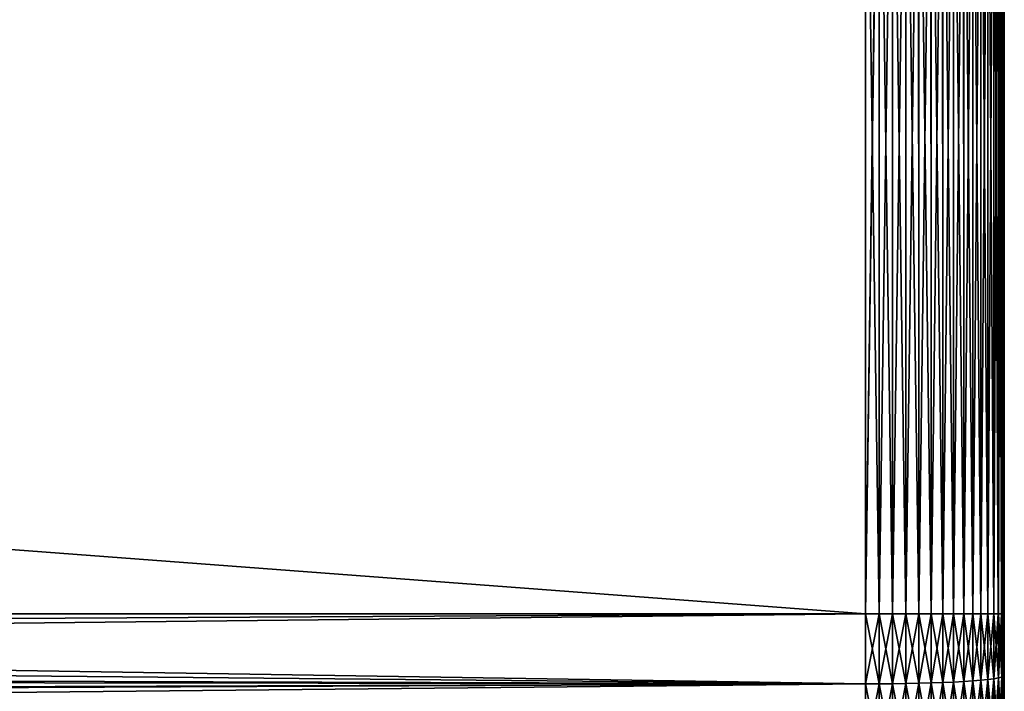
# Model space of a CAD drawing. Header units: metres. Extents: x -105 to 105, y -72 to 59.
# Tile 366 of 414: x 78 to 92, y -1 to 9. Entities that reach past the tile are written whole.
import ezdxf

# ---------------------------------------------------------------- set-up
doc = ezdxf.new("R2010")
doc.units = ezdxf.units.M
doc.layers.add('solid_509431_AD150_SW0001', color=7, linetype='CONTINUOUS')

msp = doc.modelspace()

# ---------------------------------------------------------------- linework, layer by layer
at = {"layer": 'solid_509431_AD150_SW0001'}
for points in [[(90, 0, 16.75), (90, 13.55, 16.75), (-90, 13.55, 16.75)], [(48.007751, 0, 16.75), (90, 0, 16.75), (-90, 13.55, 16.75)], [(25.726921, 0, -16.75), (57.784313, 13.550066, -16.75), (90, 13.550002, -16.75)], [(25.726921, 0, -16.75), (90, 13.550002, -16.75), (90, 0, -16.75)], [(90, 0, -16.75), (90, 13.550002, -16.75), (90.193298, 13.550002, -16.740637)], [(90, 0, -16.75), (90.193298, 13.550002, -16.740637), (90.196037, 13.550002, -16.74037)], [(90.196037, 0, -16.74037), (90, 0, -16.75), (90.196037, 13.550002, -16.74037)], [(90.196037, 0, 16.74037), (90, 13.55, 16.75), (90, 0, 16.75)], [(90.196037, 13.55, 16.74037), (90, 13.55, 16.75), (90.196037, 0, 16.74037)], [(90.196037, 0, -16.74037), (90.38768, 13.550002, -16.712067), (90.390182, 13.550002, -16.711571)], [(90.196037, 0, -16.74037), (90.196037, 13.550002, -16.74037), (90.38768, 13.550002, -16.712067)], [(90.390373, 0, -16.711533), (90.196037, 0, -16.74037), (90.390182, 13.550002, -16.711571)], [(90.196037, 13.55, 16.74037), (90.196037, 0, 16.74037), (90.390373, 0, 16.711533)], [(90.390373, 13.55, 16.711533), (90.196037, 13.55, 16.74037), (90.390373, 0, 16.711533)], [(90.390373, 0, -16.711533), (90.390182, 13.550002, -16.711571), (90.578316, 13.550002, -16.664564)], [(90.390373, 0, -16.711533), (90.578316, 13.550002, -16.664564), (90.580566, 13.550002, -16.663881)], [(90.580948, 0, -16.663767), (90.390373, 0, -16.711533), (90.580566, 13.550002, -16.663881)], [(90.390373, 13.55, 16.711533), (90.390373, 0, 16.711533), (90.580948, 0, 16.663767)], [(90.580948, 13.55, 16.663767), (90.390373, 13.55, 16.711533), (90.580948, 0, 16.663767)], [(90.580948, 0, -16.663767), (90.580566, 13.550002, -16.663881), (90.763374, 13.550002, -16.598585)], [(90.580948, 0, -16.663767), (90.763374, 13.550002, -16.598585), (90.765366, 13.550002, -16.597759)], [(90.765907, 0, -16.597534), (90.580948, 0, -16.663767), (90.765366, 13.550002, -16.597759)], [(90.580948, 13.55, 16.663767), (90.580948, 0, 16.663767), (90.765907, 0, 16.597534)], [(90.765907, 13.55, 16.597534), (90.580948, 13.55, 16.663767), (90.765907, 0, 16.597534)], [(90.765907, 0, -16.597534), (90.765366, 13.550002, -16.597759), (90.941063, 13.550002, -16.514767)], [(90.765907, 0, -16.597534), (90.941063, 13.550002, -16.514767), (90.942795, 13.550002, -16.513842)], [(90.943489, 0, -16.513472), (90.765907, 0, -16.597534), (90.942795, 13.550002, -16.513842)], [(90.765907, 13.55, 16.597534), (90.765907, 0, 16.597534), (90.943489, 0, 16.513472)], [(90.943489, 13.55, 16.513472), (90.765907, 13.55, 16.597534), (90.943489, 0, 16.513472)], [(90.943489, 0, -16.513472), (90.942795, 13.550002, -16.513842), (91.109673, 13.550002, -16.413919)], [(91.111954, 0, -16.412394), (90.943489, 0, -16.513472), (91.109673, 13.550002, -16.413919)], [(90.943489, 13.55, 16.513472), (90.943489, 0, 16.513472), (91.111954, 0, 16.412394)], [(91.111954, 13.55, 16.412394), (90.943489, 13.55, 16.513472), (91.111954, 0, 16.412394)], [(91.111954, 0, -16.412394), (91.109673, 13.550002, -16.413919), (91.26757, 13.550002, -16.297016)], [(91.269699, 0, -16.295273), (91.111954, 0, -16.412394), (91.26757, 13.550002, -16.297016)], [(91.111954, 13.55, 16.412394), (91.111954, 0, 16.412394), (91.269699, 0, 16.295273)], [(91.269699, 13.55, 16.295273), (91.111954, 13.55, 16.412394), (91.269699, 0, 16.295273)], [(91.269699, 0, -16.295273), (91.26757, 13.550002, -16.297016), (91.413239, 13.550002, -16.165186)], [(91.415184, 0, -16.16324), (91.269699, 0, -16.295273), (91.413239, 13.550002, -16.165186)], [(91.269699, 13.55, 16.295273), (91.269699, 0, 16.295273), (91.415184, 0, 16.16324)], [(91.415184, 13.55, 16.16324), (91.269699, 13.55, 16.295273), (91.415184, 0, 16.16324)], [(91.415184, 0, -16.16324), (91.413239, 13.550002, -16.165186), (91.545273, 13.550002, -16.019697)], [(91.54702, 0, -16.017572), (91.415184, 0, -16.16324), (91.545273, 13.550002, -16.019697)], [(91.415184, 13.55, 16.16324), (91.415184, 0, 16.16324), (91.54702, 0, 16.017572)], [(91.54702, 13.55, 16.017572), (91.415184, 13.55, 16.16324), (91.54702, 0, 16.017572)], [(91.54702, 0, -16.017572), (91.545273, 13.550002, -16.019697), (91.662392, 13.550002, -15.861957)], [(91.663918, 0, -15.859671), (91.54702, 0, -16.017572), (91.662392, 13.550002, -15.861957)], [(91.54702, 13.55, 16.017572), (91.54702, 0, 16.017572), (91.663918, 0, 15.859671)], [(91.663918, 13.55, 15.859671), (91.54702, 13.55, 16.017572), (91.663918, 0, 15.859671)], [(91.663918, 0, -15.859671), (91.662392, 13.550002, -15.861957), (91.763474, 13.550002, -15.693486)], [(91.76384, 0, -15.692794), (91.663918, 0, -15.859671), (91.763474, 13.550002, -15.693486)], [(91.663918, 13.55, 15.859671), (91.663918, 0, 15.859671), (91.76384, 0, 15.692794)], [(91.76384, 13.55, 15.692794), (91.663918, 13.55, 15.859671), (91.76384, 0, 15.692794)], [(91.76384, 0, -15.692794), (91.763474, 13.550002, -15.693486), (91.847534, 13.550002, -15.515911)], [(91.764771, 0, -15.691061), (91.76384, 0, -15.692794), (91.847534, 13.550002, -15.515911)], [(91.76384, 13.55, 15.692794), (91.76384, 0, 15.692794), (91.764771, 0, 15.691061)], [(91.764771, 13.55, 15.691061), (91.76384, 13.55, 15.692794), (91.764771, 0, 15.691061)], [(91.847755, 0, -15.515367), (91.764771, 0, -15.691061), (91.847534, 13.550002, -15.515911)], [(91.764771, 13.55, 15.691061), (91.764771, 0, 15.691061), (91.847755, 0, 15.515367)], [(91.847755, 13.55, 15.515367), (91.764771, 13.55, 15.691061), (91.847755, 0, 15.515367)], [(91.847755, 0, -15.515367), (91.847534, 13.550002, -15.515911), (91.913765, 13.550002, -15.330945)], [(91.848587, 0, -15.513371), (91.847755, 0, -15.515367), (91.913765, 13.550002, -15.330945)], [(91.847755, 13.55, 15.515367), (91.847755, 0, 15.515367), (91.848587, 0, 15.513371)], [(91.848587, 13.55, 15.513371), (91.847755, 13.55, 15.515367), (91.848587, 0, 15.513371)], [(91.913879, 0, -15.330569), (91.848587, 0, -15.513371), (91.913765, 13.550002, -15.330945)], [(91.848587, 13.55, 15.513371), (91.848587, 0, 15.513371), (91.913879, 0, 15.330569)], [(91.913879, 13.55, 15.330569), (91.848587, 13.55, 15.513371), (91.913879, 0, 15.330569)], [(91.913879, 0, -15.330569), (91.913765, 13.550002, -15.330945), (91.961533, 13.550002, -15.140373)], [(91.914566, 0, -15.328314), (91.913879, 0, -15.330569), (91.961533, 13.550002, -15.140373)], [(91.913879, 13.55, 15.330569), (91.913879, 0, 15.330569), (91.914566, 0, 15.328314)], [(91.914566, 13.55, 15.328314), (91.913879, 13.55, 15.330569), (91.914566, 0, 15.328314)], [(91.961571, 0, -15.140181), (91.914566, 0, -15.328314), (91.961533, 13.550002, -15.140373)], [(91.914566, 13.55, 15.328314), (91.914566, 0, 15.328314), (91.961571, 0, 15.140181)], [(91.961571, 13.55, 15.140181), (91.914566, 13.55, 15.328314), (91.961571, 0, 15.140181)], [(91.961571, 0, -15.140181), (91.961533, 13.550002, -15.140373), (91.990372, 13.550002, -14.946034)], [(91.962067, 0, -15.137677), (91.961571, 0, -15.140181), (91.990372, 13.550002, -14.946034)], [(91.961571, 13.55, 15.140181), (91.961571, 0, 15.140181), (91.962067, 0, 15.137677)], [(91.962067, 13.55, 15.137677), (91.961571, 13.55, 15.140181), (91.962067, 0, 15.137677)], [(91.990372, 0, -14.946034), (91.962067, 0, -15.137677), (91.990372, 13.550002, -14.946034)], [(91.962067, 13.55, 15.137677), (91.962067, 0, 15.137677), (91.990372, 0, 14.946034)], [(91.990372, 13.55, 14.946034), (91.962067, 13.55, 15.137677), (91.990372, 0, 14.946034)], [(91.990372, 0, -14.946034), (91.990372, 13.550002, -14.946034), (92, 13.550002, -14.75)], [(91.990639, 0, -14.943298), (91.990372, 0, -14.946034), (92, 13.550002, -14.75)], [(91.990372, 13.55, 14.946034), (91.990372, 0, 14.946034), (91.990639, 0, 14.943298)], [(91.990639, 13.55, 14.943298), (91.990372, 13.55, 14.946034), (91.990639, 0, 14.943298)], [(91.990639, 0, -14.943298), (92, 13.550002, -14.75), (92, 0, -14.75)], [(91.990639, 13.55, 14.943298), (92, 0, 14.75), (92, 13.55, 14.75)], [(91.990639, 13.55, 14.943298), (91.990639, 0, 14.943298), (92, 0, 14.75)], [(92, 0, 14.75), (92, 13.550002, -14.75), (92, 13.55, 14.75)], [(92, 0, 14.75), (92, 0, -14.75), (92, 13.550002, -14.75)], [(6.585041, -0.452707, 16.743881), (90, 0, 16.75), (48.007751, 0, 16.75)], [(7.158309, -0.909338, 16.725298), (90, 0, 16.75), (6.585041, -0.452707, 16.743881)], [(7.158309, -0.909338, 16.725298), (90, -1.01134, 16.71944), (90, 0, 16.75)], [(90, -1.01134, 16.71944), (90.196037, 0, 16.74037), (90, 0, 16.75)], [(90.196037, -1.010758, -16.709827), (90, 0, -16.75), (90.196037, 0, -16.74037)], [(90, -1.01134, 16.71944), (90.196037, -1.010758, 16.709827), (90.196037, 0, 16.74037)], [(90.390373, -1.009017, -16.681044), (90.196037, 0, -16.74037), (90.390373, 0, -16.711533)], [(90.196037, -1.010758, -16.709827), (90.196037, 0, -16.74037), (90.390373, -1.009017, -16.681044)], [(90.196037, -1.010758, 16.709827), (90.390373, -1.009017, 16.681044), (90.390373, 0, 16.711533)], [(90.196037, 0, 16.74037), (90.196037, -1.010758, 16.709827), (90.390373, 0, 16.711533)], [(90.580948, -1.006133, -16.633364), (90.390373, 0, -16.711533), (90.580948, 0, -16.663767)], [(90.390373, -1.009017, -16.681044), (90.390373, 0, -16.711533), (90.580948, -1.006133, -16.633364)], [(90.390373, -1.009017, 16.681044), (90.580948, -1.006133, 16.633364), (90.580948, 0, 16.663767)], [(90.390373, 0, 16.711533), (90.390373, -1.009017, 16.681044), (90.580948, 0, 16.663767)], [(90.765907, -1.002134, -16.567253), (90.580948, 0, -16.663767), (90.765907, 0, -16.597534)], [(90.580948, -1.006133, -16.633364), (90.580948, 0, -16.663767), (90.765907, -1.002134, -16.567253)], [(90.580948, -1.006133, 16.633364), (90.765907, -1.002134, 16.567253), (90.765907, 0, 16.597534)], [(90.580948, 0, 16.663767), (90.580948, -1.006133, 16.633364), (90.765907, 0, 16.597534)], [(90.943489, -0.997059, -16.483345), (90.765907, 0, -16.597534), (90.943489, 0, -16.513472)], [(90.765907, -1.002134, -16.567253), (90.765907, 0, -16.597534), (90.943489, -0.997059, -16.483345)], [(90.765907, -1.002134, 16.567253), (90.943489, -0.997059, 16.483345), (90.943489, 0, 16.513472)], [(90.765907, 0, 16.597534), (90.765907, -1.002134, 16.567253), (90.943489, 0, 16.513472)], [(91.111954, -0.990956, -16.38245), (90.943489, 0, -16.513472), (91.111954, 0, -16.412394)], [(90.943489, -0.997059, -16.483345), (90.943489, 0, -16.513472), (91.111954, -0.990956, -16.38245)], [(90.943489, -0.997059, 16.483345), (91.111954, -0.990956, 16.38245), (91.111954, 0, 16.412394)], [(90.943489, 0, 16.513472), (90.943489, -0.997059, 16.483345), (91.111954, 0, 16.412394)], [(91.269699, -0.983884, -16.265543), (91.111954, 0, -16.412394), (91.269699, 0, -16.295273)], [(91.111954, -0.990956, -16.38245), (91.111954, 0, -16.412394), (91.269699, -0.983884, -16.265543)], [(91.111954, -0.990956, 16.38245), (91.269699, -0.983884, 16.265543), (91.269699, 0, 16.295273)], [(91.111954, 0, 16.412394), (91.111954, -0.990956, 16.38245), (91.269699, 0, 16.295273)], [(91.415184, -0.975912, -16.133753), (91.269699, 0, -16.295273), (91.415184, 0, -16.16324)], [(91.269699, -0.983884, -16.265543), (91.269699, 0, -16.295273), (91.415184, -0.975912, -16.133753)], [(91.269699, -0.983884, 16.265543), (91.415184, -0.975912, 16.133753), (91.415184, 0, 16.16324)], [(91.269699, 0, 16.295273), (91.269699, -0.983884, 16.265543), (91.415184, 0, 16.16324)], [(91.54702, -0.967117, -15.988349), (91.415184, 0, -16.16324), (91.54702, 0, -16.017572)], [(91.415184, -0.975912, -16.133753), (91.415184, 0, -16.16324), (91.54702, -0.967117, -15.988349)], [(91.415184, 0, 16.16324), (91.415184, -0.975912, 16.133753), (91.54702, 0, 16.017572)], [(91.663918, -0.957583, -15.830735), (91.54702, 0, -16.017572), (91.663918, 0, -15.859671)], [(91.54702, -0.967117, -15.988349), (91.54702, 0, -16.017572), (91.663918, -0.957583, -15.830735)], [(91.54702, -0.967117, 15.988349), (91.663918, -0.957583, 15.830735), (91.663918, 0, 15.859671)], [(91.54702, 0, 16.017572), (91.54702, -0.967117, 15.988349), (91.663918, 0, 15.859671)], [(91.764771, -0.947403, -15.662434), (91.663918, 0, -15.859671), (91.76384, 0, -15.692794)], [(91.663918, -0.957583, -15.830735), (91.663918, 0, -15.859671), (91.764771, -0.947403, -15.662434)], [(91.663918, -0.957583, 15.830735), (91.764771, -0.947403, 15.662434), (91.764771, 0, 15.691061)], [(91.76384, 0, 15.692794), (91.663918, -0.957583, 15.830735), (91.764771, 0, 15.691061)], [(91.76384, 0, 15.692794), (91.663918, 0, 15.859671), (91.663918, -0.957583, 15.830735)], [(91.764771, -0.947403, -15.662434), (91.76384, 0, -15.692794), (91.764771, 0, -15.691061)], [(91.848587, -0.936674, -15.485067), (91.764771, 0, -15.691061), (91.847755, 0, -15.515367)], [(91.764771, -0.947403, -15.662434), (91.764771, 0, -15.691061), (91.848587, -0.936674, -15.485067)], [(91.764771, -0.947403, 15.662434), (91.848587, -0.936674, 15.485067), (91.848587, 0, 15.513371)], [(91.847755, 0, 15.515367), (91.764771, -0.947403, 15.662434), (91.848587, 0, 15.513371)], [(91.847755, 0, 15.515367), (91.764771, 0, 15.691061), (91.764771, -0.947403, 15.662434)], [(91.848587, -0.936674, -15.485067), (91.847755, 0, -15.515367), (91.848587, 0, -15.513371)], [(91.914566, -0.925501, -15.300348), (91.848587, 0, -15.513371), (91.913879, 0, -15.330569)], [(91.848587, -0.936674, -15.485067), (91.848587, 0, -15.513371), (91.914566, -0.925501, -15.300348)], [(91.848587, -0.936674, 15.485067), (91.914566, -0.925501, 15.300348), (91.914566, 0, 15.328314)], [(91.913879, 0, 15.330569), (91.848587, -0.936674, 15.485067), (91.914566, 0, 15.328314)], [(91.913879, 0, 15.330569), (91.848587, 0, 15.513371), (91.848587, -0.936674, 15.485067)], [(91.914566, -0.925501, -15.300348), (91.913879, 0, -15.330569), (91.914566, 0, -15.328314)], [(91.962067, -0.91399, -15.110059), (91.914566, 0, -15.328314), (91.961571, 0, -15.140181)], [(91.914566, -0.925501, -15.300348), (91.914566, 0, -15.328314), (91.962067, -0.91399, -15.110059)], [(91.961571, 0, 15.140181), (91.914566, -0.925501, 15.300348), (91.962067, 0, 15.137677)], [(91.961571, 0, 15.140181), (91.914566, 0, 15.328314), (91.914566, -0.925501, 15.300348)], [(91.962067, -0.91399, -15.110059), (91.961571, 0, -15.140181), (91.962067, 0, -15.137677)], [(91.990639, -0.902254, -14.916036), (91.962067, 0, -15.137677), (91.990372, 0, -14.946034)], [(91.962067, -0.91399, -15.110059), (91.962067, 0, -15.137677), (91.990639, -0.902254, -14.916036)], [(91.962067, -0.91399, 15.110059), (91.990639, -0.902254, 14.916036), (91.990639, 0, 14.943298)], [(91.990372, 0, 14.946034), (91.962067, -0.91399, 15.110059), (91.990639, 0, 14.943298)], [(91.990372, 0, 14.946034), (91.962067, 0, 15.137677), (91.962067, -0.91399, 15.110059)], [(91.990639, -0.902254, -14.916036), (91.990372, 0, -14.946034), (91.990639, 0, -14.943298)], [(91.990639, 0, -14.943298), (92, 0, -14.75), (92, -0.452918, -14.743051)], [(91.990639, -0.902254, -14.916036), (91.990639, 0, -14.943298), (92, -0.452918, -14.743051)], [(91.990639, -0.902254, 14.916036), (92, -0.452918, 14.743051), (92, 0, 14.75)], [(91.990639, 0, 14.943298), (91.990639, -0.902254, 14.916036), (92, 0, 14.75)], [(92, -0.452918, 14.743051), (92, -0.452918, -14.743051), (92, 0, -14.75)], [(92, 0, 14.75), (92, -0.452918, 14.743051), (92, 0, -14.75)], [(25.726921, 0, -16.75), (90, 0, -16.75), (90, -1.01134, -16.71944)], [(25.726921, 0, -16.75), (90, -1.01134, -16.71944), (25.729998, -0.40623, -16.745073)], [(90, -1.01134, -16.71944), (90, 0, -16.75), (90.196037, -1.010758, -16.709827)], [(91.415184, -0.975912, 16.133753), (91.54702, -0.967117, 15.988349), (91.54702, 0, 16.017572)], [(91.914566, -0.925501, 15.300348), (91.962067, -0.91399, 15.110059), (91.962067, 0, 15.137677)], [(25.729998, -0.40623, -16.745073), (90, -1.01134, -16.71944), (25.739252, -0.813276, -16.730244)], [(91.990639, -0.902254, -14.916036), (92, -0.452918, -14.743051), (92, -0.905829, -14.722156)], [(91.990639, -0.902254, 14.916036), (92, -0.905829, 14.722156), (92, -0.452918, 14.743051)], [(92, -0.905829, 14.722156), (92, -0.905829, -14.722156), (92, -0.452918, -14.743051)], [(92, -0.452918, 14.743051), (92, -0.905829, 14.722156), (92, -0.452918, -14.743051)], [(25.739252, -0.813276, -16.730244), (90, -1.01134, -16.71944), (25.754688, -1.22097, -16.705441)], [(7.730893, -1.370271, 16.693857), (90, -1.01134, 16.71944), (7.158309, -0.909338, 16.725298)], [(90.943489, -0.997059, -16.483345), (91.111954, -0.990956, -16.38245), (91.111954, -1.978295, -16.292728)], [(90.943489, -1.990479, 16.39307), (91.111954, -1.978295, 16.292728), (91.111954, -0.990956, 16.38245)], [(90.943489, -0.997059, 16.483345), (90.943489, -1.990479, 16.39307), (91.111954, -0.990956, 16.38245)], [(91.111954, -0.990956, -16.38245), (91.269699, -0.983884, -16.265543), (91.269699, -1.964178, -16.176462)], [(91.111954, -1.978295, 16.292728), (91.269699, -1.964178, 16.176462), (91.269699, -0.983884, 16.265543)], [(91.111954, -0.990956, 16.38245), (91.111954, -1.978295, 16.292728), (91.269699, -0.983884, 16.265543)], [(91.111954, -1.978295, -16.292728), (91.111954, -0.990956, -16.38245), (91.269699, -1.964178, -16.176462)], [(91.269699, -0.983884, -16.265543), (91.415184, -0.975912, -16.133753), (91.415184, -1.948263, -16.045393)], [(91.269699, -1.964178, 16.176462), (91.415184, -1.948263, 16.045393), (91.415184, -0.975912, 16.133753)], [(91.269699, -0.983884, 16.265543), (91.269699, -1.964178, 16.176462), (91.415184, -0.975912, 16.133753)], [(91.269699, -1.964178, -16.176462), (91.269699, -0.983884, -16.265543), (91.415184, -1.948263, -16.045393)], [(91.415184, -0.975912, -16.133753), (91.54702, -0.967117, -15.988349), (91.54702, -1.930705, -15.900785)], [(91.415184, -1.948263, 16.045393), (91.54702, -1.930705, 15.900785), (91.54702, -0.967117, 15.988349)], [(91.415184, -0.975912, 16.133753), (91.415184, -1.948263, 16.045393), (91.54702, -0.967117, 15.988349)], [(91.415184, -1.948263, -16.045393), (91.415184, -0.975912, -16.133753), (91.54702, -1.930705, -15.900785)], [(91.54702, -0.967117, -15.988349), (91.663918, -0.957583, -15.830735), (91.663918, -1.911672, -15.744036)], [(91.54702, -1.930705, 15.900785), (91.663918, -1.911672, 15.744036), (91.663918, -0.957583, 15.830735)], [(91.54702, -0.967117, 15.988349), (91.54702, -1.930705, 15.900785), (91.663918, -0.957583, 15.830735)], [(91.54702, -1.930705, -15.900785), (91.54702, -0.967117, -15.988349), (91.663918, -1.911672, -15.744036)], [(91.663918, -0.957583, -15.830735), (91.764771, -0.947403, -15.662434), (91.764771, -1.891348, -15.576656)], [(91.663918, -1.911672, 15.744036), (91.764771, -1.891348, 15.576656), (91.764771, -0.947403, 15.662434)], [(91.663918, -0.957583, 15.830735), (91.663918, -1.911672, 15.744036), (91.764771, -0.947403, 15.662434)], [(91.663918, -1.911672, -15.744036), (91.663918, -0.957583, -15.830735), (91.764771, -1.891348, -15.576656)], [(91.764771, -0.947403, -15.662434), (91.848587, -0.936674, -15.485067), (91.848587, -1.86993, -15.400261)], [(91.764771, -1.891348, 15.576656), (91.848587, -1.86993, 15.400261), (91.848587, -0.936674, 15.485067)], [(91.764771, -0.947403, 15.662434), (91.764771, -1.891348, 15.576656), (91.848587, -0.936674, 15.485067)], [(91.764771, -1.891348, -15.576656), (91.764771, -0.947403, -15.662434), (91.848587, -1.86993, -15.400261)], [(91.848587, -0.936674, -15.485067), (91.914566, -0.925501, -15.300348), (91.914566, -1.847624, -15.216554)], [(91.848587, -1.86993, 15.400261), (91.914566, -1.847624, 15.216554), (91.914566, -0.925501, 15.300348)], [(91.848587, -0.936674, 15.485067), (91.848587, -1.86993, 15.400261), (91.914566, -0.925501, 15.300348)], [(91.848587, -1.86993, -15.400261), (91.848587, -0.936674, -15.485067), (91.914566, -1.847624, -15.216554)], [(91.914566, -0.925501, -15.300348), (91.962067, -0.91399, -15.110059), (91.962067, -1.824645, -15.027307)], [(91.914566, -1.847624, 15.216554), (91.962067, -1.824645, 15.027307), (91.962067, -0.91399, 15.110059)], [(91.914566, -0.925501, 15.300348), (91.914566, -1.847624, 15.216554), (91.962067, -0.91399, 15.110059)], [(91.914566, -1.847624, -15.216554), (91.914566, -0.925501, -15.300348), (91.962067, -1.824645, -15.027307)], [(91.962067, -0.91399, -15.110059), (91.990639, -0.902254, -14.916036), (91.990639, -1.801216, -14.834345)], [(91.962067, -1.824645, 15.027307), (91.990639, -1.801216, 14.834345), (91.990639, -0.902254, 14.916036)], [(91.962067, -0.91399, 15.110059), (91.962067, -1.824645, 15.027307), (91.990639, -0.902254, 14.916036)], [(91.962067, -1.824645, -15.027307), (91.962067, -0.91399, -15.110059), (91.990639, -1.801216, -14.834345)], [(91.990639, -0.902254, -14.916036), (92, -0.905829, -14.722156), (92, -1.358421, -14.687313)], [(91.990639, -1.801216, -14.834345), (91.990639, -0.902254, -14.916036), (92, -1.358421, -14.687313)], [(91.990639, -0.902254, 14.916036), (91.990639, -1.801216, 14.834345), (92, -0.905829, 14.722156)], [(91.990639, -1.801216, 14.834345), (92, -1.358421, 14.687313), (92, -0.905829, 14.722156)], [(92, -1.358421, 14.687313), (92, -1.358421, -14.687313), (92, -0.905829, -14.722156)], [(92, -0.905829, 14.722156), (92, -1.358421, 14.687313), (92, -0.905829, -14.722156)], [(8.30007, -1.831864, 16.649529), (90, -1.01134, 16.71944), (7.730893, -1.370271, 16.693857)], [(8.30007, -1.831864, 16.649529), (90, -2.018989, 16.627874), (90, -1.01134, 16.71944)], [(25.754688, -1.22097, -16.705441), (90, -1.01134, -16.71944), (90, -2.018989, -16.627874)], [(90, -1.01134, -16.71944), (90.196037, -1.010758, -16.709827), (90.196037, -2.017828, -16.618313)], [(90, -2.018989, 16.627874), (90.196037, -2.017828, 16.618313), (90.196037, -1.010758, 16.709827)], [(90, -1.01134, 16.71944), (90, -2.018989, 16.627874), (90.196037, -1.010758, 16.709827)], [(90, -2.018989, -16.627874), (90, -1.01134, -16.71944), (90.196037, -2.017828, -16.618313)], [(90.196037, -1.010758, -16.709827), (90.390373, -1.009017, -16.681044), (90.390373, -2.014353, -16.589685)], [(90.196037, -2.017828, 16.618313), (90.390373, -2.014353, 16.589685), (90.390373, -1.009017, 16.681044)], [(90.196037, -1.010758, 16.709827), (90.196037, -2.017828, 16.618313), (90.390373, -1.009017, 16.681044)], [(90.196037, -2.017828, -16.618313), (90.196037, -1.010758, -16.709827), (90.390373, -2.014353, -16.589685)], [(90.390373, -1.009017, -16.681044), (90.580948, -1.006133, -16.633364), (90.580948, -2.008595, -16.542269)], [(90.390373, -2.014353, 16.589685), (90.580948, -2.008595, 16.542269), (90.580948, -1.006133, 16.633364)], [(90.390373, -1.009017, 16.681044), (90.390373, -2.014353, 16.589685), (90.580948, -1.006133, 16.633364)], [(90.390373, -2.014353, -16.589685), (90.390373, -1.009017, -16.681044), (90.580948, -2.008595, -16.542269)], [(90.580948, -1.006133, -16.633364), (90.765907, -1.002134, -16.567253), (90.765907, -2.000612, -16.476519)], [(90.580948, -2.008595, 16.542269), (90.765907, -2.000612, 16.476519), (90.765907, -1.002134, 16.567253)], [(90.580948, -1.006133, 16.633364), (90.580948, -2.008595, 16.542269), (90.765907, -1.002134, 16.567253)], [(90.580948, -2.008595, -16.542269), (90.580948, -1.006133, -16.633364), (90.765907, -2.000612, -16.476519)], [(90.765907, -1.002134, -16.567253), (90.943489, -0.997059, -16.483345), (90.943489, -1.990479, -16.39307)], [(90.765907, -2.000612, 16.476519), (90.943489, -1.990479, 16.39307), (90.943489, -0.997059, 16.483345)], [(90.765907, -1.002134, 16.567253), (90.765907, -2.000612, 16.476519), (90.943489, -0.997059, 16.483345)], [(90.765907, -2.000612, -16.476519), (90.765907, -1.002134, -16.567253), (90.943489, -1.990479, -16.39307)], [(90.943489, -1.990479, -16.39307), (90.943489, -0.997059, -16.483345), (91.111954, -1.978295, -16.292728)]]:
    msp.add_3dface(points, dxfattribs=at)

doc.saveas('drawing.dxf')
